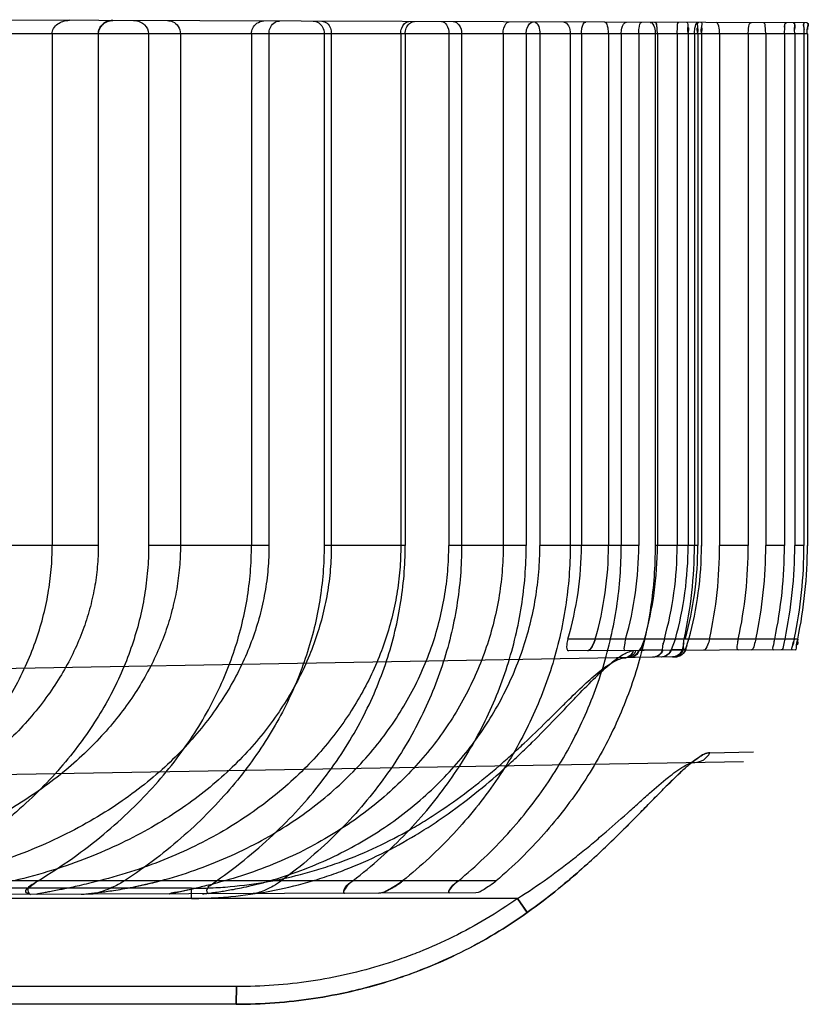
# Model space of a CAD drawing. Header units: millimetres. Extents: x 0 to 297, y 0 to 210.
# Tile 267 of 446: x 141.569 to 141.77, y 157.444 to 157.695. Entities that reach past the tile are written whole.
import ezdxf

# ---------------------------------------------------------------- set-up
doc = ezdxf.new("R2010")
doc.units = ezdxf.units.MM
doc.header["$LTSCALE"] = 16.335
doc.layers.add('INTFCLR_1', color=7, linetype='CONTINUOUS')

msp = doc.modelspace()

# ---------------------------------------------------------------- linework, layer by layer
at = {"layer": 'INTFCLR_1', "color": 9, "linetype": 'Continuous'}
for p, q in [((141.7696987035, 157.6938438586), (141.5358832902, 157.6946600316)), ((141.7697788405, 157.6910757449), (141.5304558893, 157.6910757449)), ((141.5889460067, 157.5605757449), (141.5425555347, 157.5605738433)), ((141.6324792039, 157.5605757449), (141.6017772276, 157.5605738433)), ((141.6672253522, 157.5605738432), (141.6465382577, 157.5605738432)), ((141.6980767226, 157.5605738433), (141.6783353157, 157.5605757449)), ((141.7267718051, 157.5605757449), (141.701550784, 157.5605757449)), ((141.7418487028, 157.5605757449), (141.7309573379, 157.5605738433)), ((141.7427716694, 157.5605757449), (141.7429486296, 157.5605757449)), ((141.7547053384, 157.5605738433), (141.7474021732, 157.5605738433)), ((141.7639337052, 157.5605738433), (141.7591568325, 157.5605738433)), ((141.7689150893, 157.5605738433), (141.766551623, 157.5605738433)), ((141.7699486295, 157.5605738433), (141.7697783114, 157.5605738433)), ((141.7673202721, 157.5367195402), (141.7087014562, 157.5367195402)), ((141.7666250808, 157.5339406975), (141.7089004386, 157.5337391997)), ((141.732814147, 157.5339832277), (141.7268750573, 157.5338769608)), ((141.7350964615, 157.5340240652), (141.7379655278, 157.5340754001)), ((141.7387354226, 157.5340928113), (141.7389640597, 157.5340928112)), ((141.7354378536, 157.5321708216), (141.273551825, 157.524108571)), ((141.7229346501, 157.5319027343), (141.7235833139, 157.5319638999)), ((141.7355225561, 157.5321723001), (141.736430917, 157.5321881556)), ((141.7449175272, 157.5077304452), (141.7560572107, 157.507930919)), ((141.7449175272, 157.5077304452), (141.7560572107, 157.507930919)), ((141.3049732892, 157.4976529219), (141.7535080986, 157.5054821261)), ((141.6904307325, 157.4750757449), (141.379894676, 157.4750757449)), ((141.61273008, 157.4731584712), (141.2735518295, 157.473146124)), ((141.6126829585, 157.4705757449), (141.61273008, 157.4731584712)), ((141.6126829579, 157.4705757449), (141.61273008, 157.4731584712)), ((141.6852364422, 157.4720128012), (141.273551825, 157.4705757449)), ((141.6958671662, 157.4705757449), (141.273551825, 157.4705757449)), ((141.6983404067, 157.4669763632), (141.6958671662, 157.4705757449)), ((141.6958671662, 157.4705757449), (141.6984166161, 157.466937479)), ((141.6983404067, 157.4669763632), (141.6958671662, 157.4705757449)), ((141.6958671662, 157.4705757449), (141.6984166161, 157.466937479)), ((141.624164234, 157.4480757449), (141.300551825, 157.4480757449)), ((141.6240856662, 157.4435757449), (141.6241642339, 157.4480757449)), ((141.6241642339, 157.4480757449), (141.6240858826, 157.4435757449)), ((141.6240850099, 157.4435757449), (141.273551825, 157.4435757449))]:
    msp.add_line(p, q, dxfattribs=at)
at = {"layer": 'INTFCLR_1', "color": 6, "linetype": 'Continuous'}
for p, q in [((141.5772034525, 157.6910757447), (141.5772034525, 157.5605757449)), ((141.5889460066, 157.691075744), (141.5889460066, 157.5605757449)), ((141.6017761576, 157.6910757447), (141.6017761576, 157.5605757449)), ((141.6098951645, 157.691075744), (141.6098951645, 157.5605757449)), ((141.6280158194, 157.6910757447), (141.6280158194, 157.5605757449)), ((141.632479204, 157.691075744), (141.632479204, 157.5605757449)), ((141.6465390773, 157.6910757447), (141.6465390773, 157.5605757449)), ((141.6483772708, 157.691075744), (141.6483772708, 157.5605757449)), ((141.6660935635, 157.691075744), (141.6660935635, 157.5605757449)), ((141.6672251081, 157.6910757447), (141.6672251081, 157.5605757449)), ((141.6783353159, 157.691075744), (141.6783353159, 157.5605757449)), ((141.6816020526, 157.6910757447), (141.6816020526, 157.5605757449)), ((141.6922007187, 157.691075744), (141.6922007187, 157.5605757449)), ((141.6980785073, 157.6910757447), (141.6980785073, 157.5605757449)), ((141.701550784, 157.691075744), (141.701550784, 157.5605757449)), ((141.7092979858, 157.6910757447), (141.7092979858, 157.5605757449)), ((141.7121532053, 157.691075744), (141.7121532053, 157.5605757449)), ((141.7190706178, 157.691075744), (141.7190706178, 157.5605757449)), ((141.7223145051, 157.6910757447), (141.7223145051, 157.5605757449)), ((141.726771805, 157.691075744), (141.726771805, 157.5605757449)), ((141.7309575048, 157.6910757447), (141.7309575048, 157.5605757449)), ((141.7315425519, 157.691075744), (141.7315425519, 157.5605757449)), ((141.7365677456, 157.691075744), (141.7365677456, 157.5605757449)), ((141.7393669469, 157.691075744), (141.7393669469, 157.5605757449)), ((141.740971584, 157.6910757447), (141.740971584, 157.5605757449)), ((141.7418487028, 157.691075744), (141.7418487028, 157.5605757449)), ((141.7427716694, 157.691075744), (141.7427716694, 157.5605757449)), ((141.7474021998, 157.6910757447), (141.7474021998, 157.5605757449)), ((141.7547052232, 157.6910757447), (141.7547052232, 157.5605757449)), ((141.759156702, 157.6910757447), (141.759156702, 157.5605757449)), ((141.7639342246, 157.6910757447), (141.7639342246, 157.5605757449)), ((141.7665519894, 157.6910757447), (141.7665519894, 157.5605757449)), ((141.7689147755, 157.6910757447), (141.7689147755, 157.5605757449)), ((141.7697788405, 157.6910757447), (141.7697788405, 157.5605757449)), ((141.7328141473, 157.5339832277), (141.733041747, 157.5356988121)), ((141.7333018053, 157.5367195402), (141.7329414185, 157.5352297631)), ((141.7350964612, 157.5340240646), (141.736124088, 157.5367195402)), ((141.7379655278, 157.5340754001), (141.7383672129, 157.5357757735)), ((141.7387342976, 157.5340891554), (141.7395514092, 157.5367195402)), ((141.7266979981, 157.5338013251), (141.7268750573, 157.5338769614)), ((141.7328141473, 157.5339832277), (141.7329185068, 157.5338230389)), ((141.7329185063, 157.5338230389), (141.7328141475, 157.5339832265)), ((141.7349001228, 157.5338299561), (141.7350964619, 157.5340240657))]:
    msp.add_line(p, q, dxfattribs=at)
at = {"layer": 'INTFCLR_1', "color": 7, "linetype": 'Continuous'}
for p, q in [((141.7379458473, 157.5337590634), (141.7379839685, 157.5342627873)), ((141.7379837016, 157.5342452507), (141.7379589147, 157.5337353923)), ((141.7379837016, 157.5342452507), (141.7379589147, 157.5337353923)), ((141.7379655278, 157.5340754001), (141.7379658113, 157.5338406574)), ((141.7388063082, 157.5342665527), (141.7385705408, 157.5337236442)), ((141.7388063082, 157.5342665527), (141.7385705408, 157.5337236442)), ((141.738577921, 157.5337741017), (141.7388136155, 157.5342826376)), ((141.7387342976, 157.5340891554), (141.7386201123, 157.5338429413)), ((141.7354378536, 157.5321708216), (141.7355225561, 157.5321723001)), ((141.5979738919, 157.4735179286), (141.60475269, 157.4750757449)), ((141.6071914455, 157.4717403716), (141.6137679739, 157.4731676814))]:
    msp.add_line(p, q, dxfattribs=at)
for points in [[(141.5914390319, 157.6942754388), (141.5915651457, 157.6943130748), (141.5916934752, 157.6943469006), (141.5918240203, 157.6943767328), (141.5919568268, 157.6944023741), (141.5920918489, 157.694423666), (141.5922289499, 157.69444046), (141.5923680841, 157.6944525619), (141.5925092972, 157.6944597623), (141.592652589, 157.6944618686)], [(141.7137629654, 157.5337561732), (141.7138081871, 157.5337591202), (141.713854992, 157.5337676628), (141.7139033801, 157.5337818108), (141.7139533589, 157.5338015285)], [(141.7142271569, 157.5339860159), (141.7141701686, 157.5339382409), (141.7141143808, 157.5338958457), (141.7140597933, 157.5338589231), (141.714006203, 157.5338274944), (141.7139538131, 157.5338017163), (141.7139032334, 157.5337817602)]]:
    msp.add_lwpolyline(points, dxfattribs=at)
for centre, radius, start, end in [((141.5815860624, 157.6890102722), 0.0054901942, 89.84528189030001, 104.5128862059), ((141.5786752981, 157.5732029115), 0.1015334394, 281.9350310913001, 284.8824248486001), ((141.6533828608, 157.4916255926), 0.0211579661, 303.2648556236, 308.5371749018), ((141.6535014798, 157.4914618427), 0.0209559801, 303.2625509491, 308.5624258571)]:
    msp.add_arc(centre, radius, start, end, dxfattribs=at)
at = {"layer": 'INTFCLR_1', "color": 6, "linetype": 'Continuous'}
for centre, radius, start, end in [((141.6278144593, 157.5606028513), 0.084339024, 343.5498358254, 359.9815852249), ((141.6332866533, 157.5605955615), 0.0857841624, 343.8396777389, 359.986764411), ((141.6397687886, 157.5605896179), 0.0870031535, 344.0762211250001, 359.9908639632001), ((141.6435409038, 157.5605843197), 0.0880017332, 344.2652033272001, 359.994417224), ((141.6477708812, 157.5605808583), 0.08879691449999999, 344.4120224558, 359.9967006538), ((141.6499784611, 157.5605783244), 0.0893885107, 344.5194640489, 359.9983466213), ((141.6307517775, 157.5605840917), 0.110219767, 347.4954244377, 359.9956610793), ((141.6306881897, 157.5605910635), 0.110283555, 347.4990411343, 359.9920415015), ((141.652068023, 157.5605766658), 0.089780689, 344.5898640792, 359.999412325), ((141.6527955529, 157.5605758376), 0.08997611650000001, 344.6247084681, 359.9999410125), ((141.6354472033, 157.5605828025), 0.1119549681, 347.6929664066, 359.9963881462), ((141.6353935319, 157.5605885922), 0.1120087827, 347.6959248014, 359.9934282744), ((141.6413218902, 157.5605777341), 0.113383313, 347.8530022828, 359.9989948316), ((141.6412698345, 157.5605832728), 0.1134354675, 347.8557999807, 359.9961977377), ((141.6445793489, 157.5605755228), 0.1145773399, 347.9826155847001, 0.0001110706), ((141.6482657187, 157.5605889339), 0.1156685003, 348.0908578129, 359.9934669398), ((141.6483085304, 157.5605844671), 0.1156257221, 348.0886457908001, 359.9956779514), ((141.6502022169, 157.560585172), 0.1163497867, 348.1634940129, 359.9953577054), ((141.6522474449, 157.5605688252), 0.1166673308, 348.2043765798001, 0.0033983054), ((141.6527105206, 157.5605857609), 0.1170683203, 348.2368909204, 359.9950979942), ((141.6527682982, 157.5605798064), 0.1170105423, 348.2339776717, 359.9980112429), ((141.7225599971, 157.540234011), 0.0173022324, 339.1974765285, 344.5657674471)]:
    msp.add_arc(centre, radius, start, end, dxfattribs=at)
at = {"layer": 'INTFCLR_1', "color": 7, "linetype": 'Continuous'}
for points, knots in [([(141.5772034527, 157.6910757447), (141.5772032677, 157.6915256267), (141.5774755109, 157.6925336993), (141.5785222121, 157.6936319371), (141.5799688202, 157.6943425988), (141.581024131, 157.6944927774), (141.5816008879, 157.6945004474)], [0, 0, 0, 0, 0.2203785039, 0.4878719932, 0.7174458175, 1, 1, 1, 1]), ([(141.5926525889, 157.6944618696), (141.5921374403, 157.6944587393), (141.5911557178, 157.6942698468), (141.5895846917, 157.6932890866), (141.5889394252, 157.6919332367), (141.5889460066, 157.691075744)], [0, 0, 0, 0, 0.2819543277, 0.5306666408, 1, 1, 1, 1]), ([(141.5889460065, 157.6910757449), (141.5889456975, 157.6915260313), (141.5892574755, 157.6929529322), (141.5905197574, 157.693983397), (141.5914390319, 157.6942754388)], [0, 0, 0, 0, 0.3182607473, 1, 1, 1, 1]), ([(141.7137629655, 157.5337561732), (141.7143740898, 157.5337574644), (141.7150820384, 157.5351657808), (141.7155188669, 157.5361555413), (141.7156813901, 157.5367195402)], [0, 0, 0, 0, 0.5100900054, 1, 1, 1, 1]), ([(141.7156813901, 157.5367195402), (141.7155237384, 157.536181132), (141.7151408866, 157.5352189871), (141.7145906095, 157.5342975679), (141.7142271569, 157.5339860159)], [0, 0, 0, 0, 0.5395804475, 1, 1, 1, 1]), ([(141.7379839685, 157.5342627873), (141.7378355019, 157.5336949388), (141.7371807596, 157.532610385), (141.735975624, 157.5321802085), (141.7353884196, 157.5321699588)], [0, 0, 0, 0, 0.4998477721, 1, 1, 1, 1]), ([(141.7353946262, 157.5321700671), (141.7359780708, 157.5321802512), (141.7371729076, 157.5326026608), (141.7378457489, 157.5336766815), (141.7379837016, 157.5342452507)], [0, 0, 0, 0, 0.4993444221, 1, 1, 1, 1]), ([(141.7354378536, 157.5321708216), (141.7359920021, 157.5321804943), (141.737123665, 157.5325626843), (141.7378024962, 157.5335449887), (141.7379655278, 157.5340754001)], [0, 0, 0, 0, 0.4996986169, 1, 1, 1, 1]), ([(141.7379658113, 157.5338406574), (141.7377695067, 157.5333646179), (141.7370836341, 157.5325090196), (141.7360368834, 157.5321812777), (141.7355225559, 157.5321723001)], [0, 0, 0, 0, 0.5002527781, 1, 1, 1, 1]), ([(141.7388136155, 157.5342826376), (141.7386941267, 157.5337086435), (141.7380042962, 157.5326249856), (141.7368059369, 157.5321947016), (141.7362149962, 157.5321843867)], [0, 0, 0, 0, 0.4979905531, 1, 1, 1, 1]), ([(141.7387342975, 157.5340891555), (141.7385709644, 157.5335584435), (141.7378929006, 157.5325793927), (141.7367659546, 157.5321967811), (141.7362149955, 157.5321844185)], [0, 0, 0, 0, 0.5019888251, 1, 1, 1, 1]), ([(141.5892624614, 157.4750757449), (141.5887709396, 157.4749507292), (141.5878298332, 157.4747149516), (141.5860992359, 157.4742921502), (141.5841982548, 157.4738462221), (141.5821845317, 157.4733993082), (141.5804945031, 157.4730430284), (141.5788765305, 157.4727181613), (141.5774335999, 157.4724421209), (141.5758062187, 157.4721442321), (141.5750195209, 157.4720122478), (141.5729120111, 157.4716226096), (141.5733347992, 157.4716221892)], [0, 0, 0, 0, 0.0933309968, 0.1785381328, 0.3278218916, 0.4527149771, 0.5578708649, 0.6463640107, 0.7540940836, 0.8374983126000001, 0.9221973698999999, 1, 1, 1, 1]), ([(141.5846008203, 157.4716615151), (141.5851028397, 157.4716670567), (141.5860804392, 157.4717698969), (141.5876875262, 157.471929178), (141.5893185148, 157.4721267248), (141.5910953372, 157.4723623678), (141.592984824, 157.4726393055), (141.5952337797, 157.4730047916), (141.59736358, 157.4733932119), (141.599305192, 157.4737832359), (141.6009765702, 157.4741439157), (141.6028113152, 157.474571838), (141.6040866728, 157.4748981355), (141.6047526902, 157.4750757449)], [0, 0, 0, 0, 0.0735927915, 0.143792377, 0.236846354, 0.3143586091, 0.4065356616, 0.5167605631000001, 0.6483321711, 0.7238523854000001, 0.8070489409, 0.8989603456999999, 1, 1, 1, 1]), ([(141.6212355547, 157.4750757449), (141.6207887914, 157.4749505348), (141.6195611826, 157.4746119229), (141.6176750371, 157.4741124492), (141.6156876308, 157.4736161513), (141.6140033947, 157.4732193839), (141.6124611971, 157.4728705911), (141.6107162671, 157.4725097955), (141.6095774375, 157.4722467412), (141.6065170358, 157.4717411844), (141.6071914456, 157.4717403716)], [0, 0, 0, 0, 0.096406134, 0.264635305, 0.4051453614, 0.5228497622, 0.6217953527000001, 0.7413294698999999, 0.8598697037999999, 1, 1, 1, 1]), ([(141.6154911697, 157.4717693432), (141.6160075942, 157.4717754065), (141.6169718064, 157.4719136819), (141.618530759, 157.4721014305), (141.6200639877, 157.4723287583), (141.6217326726, 157.4725962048), (141.6235030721, 157.4729087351), (141.6256187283, 157.4733205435), (141.6276243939, 157.4737576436), (141.6294595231, 157.4741970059), (141.6310411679, 157.4746032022), (141.6321404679, 157.4749095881), (141.6327147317, 157.4750757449)], [0, 0, 0, 0, 0.0882240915, 0.1657476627, 0.2684625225, 0.3528935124, 0.4544558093, 0.5755436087, 0.721063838, 0.8050722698, 0.8978778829, 1, 1, 1, 1]), ([(141.666561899, 157.4750744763), (141.6659875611, 157.4746143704), (141.6648510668, 157.4737968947), (141.6628777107, 157.4727031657), (141.6614238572, 157.4719246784), (141.6605263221, 157.4719261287)], [0, 0, 0, 0, 0.3218842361, 0.607420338, 1, 1, 1, 1]), ([(141.6605277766, 157.4719268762), (141.661161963, 157.4719272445), (141.662299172, 157.4724289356), (141.6643236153, 157.4734456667), (141.6657056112, 157.474387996), (141.6665634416, 157.4750754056)], [0, 0, 0, 0, 0.2771889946, 0.5195312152, 1, 1, 1, 1]), ([(141.6605279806, 157.471926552), (141.6611623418, 157.4719287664), (141.6622039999, 157.472388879), (141.6636664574, 157.4731047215), (141.6645308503, 157.4736354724), (141.6649953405, 157.473939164)], [0, 0, 0, 0, 0.3860405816, 0.6622816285, 1, 1, 1, 1])]:
    msp.add_open_spline(points, degree=3, knots=knots, dxfattribs=at)
at = {"layer": 'INTFCLR_1', "color": 6, "linetype": 'Continuous'}
for points, knots in [([(141.5979308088, 157.6944434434), (141.5984877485, 157.6944414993), (141.5995288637, 157.6942399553), (141.6011378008, 157.6932518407), (141.6017761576, 157.6919082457), (141.6017761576, 157.6910757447)], [0, 0, 0, 0, 0.2992229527, 0.5527308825, 1, 1, 1, 1]), ([(141.6066250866, 157.6944130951), (141.6070755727, 157.6944115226), (141.6081415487, 157.6941851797), (141.6095156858, 157.6930228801), (141.6098951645, 157.6917304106), (141.6098951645, 157.691075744)], [0, 0, 0, 0, 0.2635190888, 0.6170444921, 1, 1, 1, 1]), ([(141.6280158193, 157.6910757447), (141.6280158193, 157.6915560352), (141.6282453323, 157.6925905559), (141.6293353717, 157.6939278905), (141.6305464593, 157.6943295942), (141.6311853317, 157.6943273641)], [0, 0, 0, 0, 0.2892835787, 0.6151987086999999, 1, 1, 1, 1]), ([(141.6324792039, 157.691075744), (141.6324792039, 157.6915653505), (141.6326746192, 157.6925790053), (141.6335830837, 157.6938927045), (141.6346536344, 157.6943152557), (141.6351908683, 157.6943133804)], [0, 0, 0, 0, 0.3177263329, 0.6513640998, 1, 1, 1, 1]), ([(141.6437061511, 157.6942836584), (141.6442129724, 157.6942818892), (141.6452089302, 157.6939621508), (141.6462745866, 157.6927464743), (141.6465390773, 157.6916648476), (141.6465390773, 157.6910757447)], [0, 0, 0, 0, 0.32380474, 0.6236283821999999, 1, 1, 1, 1]), ([(141.6459498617, 157.6942758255), (141.6464259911, 157.6942741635), (141.6474168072, 157.6938462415), (141.6482082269, 157.6925504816), (141.6483772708, 157.6915577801), (141.6483772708, 157.691075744)], [0, 0, 0, 0, 0.3255594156, 0.6704038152, 1, 1, 1, 1]), ([(141.6660935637, 157.691075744), (141.6660935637, 157.6915648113), (141.6662300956, 157.6928278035), (141.6673083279, 157.6942012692), (141.6681279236, 157.6941984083)], [0, 0, 0, 0, 0.3737138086, 1, 1, 1, 1]), ([(141.6672251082, 157.6910757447), (141.6672251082, 157.6915541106), (141.6673972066, 157.6925210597), (141.6681787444, 157.6937734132), (141.6691378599, 157.6941948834), (141.6696063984, 157.6941932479)], [0, 0, 0, 0, 0.3350149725, 0.6718655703, 1, 1, 1, 1]), ([(141.6765069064, 157.6941691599), (141.6770008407, 157.6941674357), (141.6781509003, 157.6931802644), (141.6783353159, 157.6918606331), (141.6783353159, 157.691075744)], [0, 0, 0, 0, 0.3862426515, 1, 1, 1, 1]), ([(141.6794541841, 157.694158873), (141.680020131, 157.6941568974), (141.6813132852, 157.6932712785), (141.6816020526, 157.6918563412), (141.6816020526, 157.6910757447)], [0, 0, 0, 0, 0.4202975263, 1, 1, 1, 1]), ([(141.6922007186, 157.691075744), (141.6922007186, 157.6915622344), (141.6922919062, 157.6926487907), (141.6930355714, 157.6941114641), (141.6937277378, 157.6941090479)], [0, 0, 0, 0, 0.4127483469, 1, 1, 1, 1]), ([(141.6980785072, 157.6910757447), (141.6980785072, 157.6915514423), (141.6981931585, 157.6927238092), (141.6991381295, 157.6940901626), (141.699892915, 157.6940875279)], [0, 0, 0, 0, 0.3865927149, 1, 1, 1, 1]), ([(141.7001843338, 157.6940865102), (141.700706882, 157.6940846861), (141.7014679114, 157.6927686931), (141.701550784, 157.6917060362), (141.701550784, 157.691075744)], [0, 0, 0, 0, 0.4532717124, 1, 1, 1, 1]), ([(141.7076592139, 157.6940604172), (141.708173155, 157.6940586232), (141.7091685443, 157.6929531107), (141.7092979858, 157.6917656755), (141.7092979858, 157.6910757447)], [0, 0, 0, 0, 0.4269082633, 1, 1, 1, 1]), ([(141.7121532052, 157.691075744), (141.7121532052, 157.691559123), (141.7122350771, 157.6925064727), (141.712670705, 157.6940429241), (141.7132736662, 157.6940408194)], [0, 0, 0, 0, 0.4449595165, 1, 1, 1, 1]), ([(141.7190706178, 157.691075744), (141.7190706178, 157.691564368), (141.7189886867, 157.6924715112), (141.7186555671, 157.6940220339), (141.7180828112, 157.6940240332)], [0, 0, 0, 0, 0.4603651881, 1, 1, 1, 1]), ([(141.722314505, 157.6910757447), (141.722314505, 157.6915477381), (141.7223976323, 157.6925659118), (141.7230424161, 157.6940067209), (141.7236898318, 157.694004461)], [0, 0, 0, 0, 0.4216436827, 1, 1, 1, 1]), ([(141.7267718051, 157.691075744), (141.7267718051, 157.6915562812), (141.7268725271, 157.6923964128), (141.7270070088, 157.6939928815), (141.7275482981, 157.6939909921)], [0, 0, 0, 0, 0.4702712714, 1, 1, 1, 1]), ([(141.7297225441, 157.6939834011), (141.7302923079, 157.6939814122), (141.7308806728, 157.6925748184), (141.7309575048, 157.6915978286), (141.7309575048, 157.6910757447)], [0, 0, 0, 0, 0.5218359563, 1, 1, 1, 1]), ([(141.7315425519, 157.691075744), (141.7315425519, 157.6916100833), (141.7314352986, 157.6924128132), (141.7313471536, 157.6939825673), (141.7308722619, 157.693984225)], [0, 0, 0, 0, 0.5294503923, 1, 1, 1, 1]), ([(141.7315425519, 157.691075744), (141.7315425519, 157.6915626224), (141.7314327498, 157.6923725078), (141.7313996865, 157.6939775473), (141.7308813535, 157.6939793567)], [0, 0, 0, 0, 0.4843527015, 1, 1, 1, 1]), ([(141.7365677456, 157.691075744), (141.7365677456, 157.6915625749), (141.7367104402, 157.6923240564), (141.7365457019, 157.6939595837), (141.7370389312, 157.693957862)], [0, 0, 0, 0, 0.4967342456, 1, 1, 1, 1]), ([(141.7393669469, 157.691075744), (141.7393669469, 157.6915630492), (141.7392084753, 157.6923069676), (141.7394839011, 157.6939493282), (141.7390008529, 157.6939510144)], [0, 0, 0, 0, 0.5021920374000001, 1, 1, 1, 1]), ([(141.740971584, 157.6910757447), (141.740971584, 157.6915440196), (141.741052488, 157.6924395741), (141.7414163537, 157.693942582), (141.7419872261, 157.6939405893)], [0, 0, 0, 0, 0.4506322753, 1, 1, 1, 1]), ([(141.7418487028, 157.691075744), (141.7418487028, 157.6915651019), (141.7420505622, 157.692281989), (141.741567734, 157.6939420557), (141.7420364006, 157.6939404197)], [0, 0, 0, 0, 0.5107974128, 1, 1, 1, 1]), ([(141.7427716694, 157.691075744), (141.7427716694, 157.6915592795), (141.7425526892, 157.6922741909), (141.7431556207, 157.6939365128), (141.7426843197, 157.693938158)], [0, 0, 0, 0, 0.506405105, 1, 1, 1, 1]), ([(141.7474021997, 157.6910757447), (141.7474021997, 157.6915490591), (141.7473194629, 157.6924092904), (141.747048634, 157.6939229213), (141.7465044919, 157.6939248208)], [0, 0, 0, 0, 0.4651922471, 1, 1, 1, 1]), ([(141.7547052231, 157.6910757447), (141.7547052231, 157.6915479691), (141.7548073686, 157.6923474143), (141.7549014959, 157.6938955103), (141.7554119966, 157.6938937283)], [0, 0, 0, 0, 0.4805238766, 1, 1, 1, 1]), ([(141.7591567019, 157.6910757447), (141.7591567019, 157.6915469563), (141.7590453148, 157.6923214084), (141.7590503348, 157.6938810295), (141.7585536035, 157.6938827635)], [0, 0, 0, 0, 0.4868160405, 1, 1, 1, 1]), ([(141.7639342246, 157.6910757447), (141.7639342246, 157.6915466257), (141.7640767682, 157.6922782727), (141.763889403, 157.6938641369), (141.7643641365, 157.6938624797)], [0, 0, 0, 0, 0.4979614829, 1, 1, 1, 1]), ([(141.7665519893, 157.6910757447), (141.7665519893, 157.6915471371), (141.766394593, 157.6922635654), (141.7666829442, 157.6938543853), (141.7662172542, 157.6938560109)], [0, 0, 0, 0, 0.5030411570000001, 1, 1, 1, 1]), ([(141.7689147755, 157.6910757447), (141.7689147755, 157.6915488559), (141.769112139, 157.6922413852), (141.7686331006, 157.6938475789), (141.7690861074, 157.6938459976)], [0, 0, 0, 0, 0.510852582, 1, 1, 1, 1]), ([(141.7697788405, 157.6910757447), (141.7697788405, 157.691543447), (141.7695658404, 157.692234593), (141.7701543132, 157.6938422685), (141.7696987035, 157.6938438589)], [0, 0, 0, 0, 0.5065469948, 1, 1, 1, 1]), ([(141.5889460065, 157.5605757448), (141.5889460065, 157.5587678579), (141.5887825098, 157.555137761), (141.5880445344, 157.5497089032), (141.586807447, 157.5442893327), (141.5850615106, 157.5388948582), (141.582787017, 157.5335230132), (141.5799674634, 157.5281936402), (141.5765619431, 157.5228926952), (141.5725696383, 157.5176872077), (141.5679142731, 157.5125360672), (141.5625914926, 157.5075090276), (141.5564930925, 157.5025795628), (141.5495908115, 157.4978075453), (141.5417633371, 157.4932059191), (141.5329906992, 157.4888589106), (141.5231579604, 157.4848016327), (141.5120394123, 157.4810557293), (141.4993882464, 157.4776930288), (141.4903402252, 157.4758895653), (141.4855535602, 157.4750757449)], [0, 0, 0, 0, 0.0372382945, 0.0747279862, 0.1127063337, 0.1515879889, 0.1913654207, 0.2327135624, 0.2756260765, 0.3209930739, 0.3676830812, 0.41849154, 0.4716393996, 0.5290496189, 0.5911734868, 0.6585007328, 0.7305466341, 0.8101065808, 0.8999909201, 1, 1, 1, 1]), ([(141.5113273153, 157.4750757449), (141.514939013, 157.4768123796), (141.521757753, 157.4803639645), (141.5312156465, 157.4861629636), (141.539537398, 157.492133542), (141.5468084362, 157.4982215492), (141.5531594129, 157.5044235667), (141.5586174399, 157.5106707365), (141.5632796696, 157.5169731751), (141.5671899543, 157.5232802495), (141.5704057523, 157.5295969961), (141.572958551, 157.5358863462), (141.5748877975, 157.5421177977), (141.5762349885, 157.5483093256), (141.5770298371, 157.55446287), (141.5772033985, 157.5585471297), (141.5772034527, 157.5605757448)], [0, 0, 0, 0, 0.1055631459, 0.202331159, 0.2919990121, 0.3751053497, 0.4518928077, 0.5255983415, 0.5933801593, 0.6581700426, 0.7208505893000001, 0.7798644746, 0.8367515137, 0.8924730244, 0.9465637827, 1, 1, 1, 1]), ([(141.6098951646, 157.5605757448), (141.6098951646, 157.5587227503), (141.6097354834, 157.5550031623), (141.609014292, 157.549444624), (141.6078085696, 157.5439036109), (141.6061126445, 157.5384030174), (141.6039188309, 157.5329577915), (141.601205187, 157.5275548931), (141.5979607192, 157.522230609), (141.5941587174, 157.5169867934), (141.5897708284, 157.5118368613), (141.5847767, 157.5068236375), (141.5790975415, 157.5019247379), (141.5727647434, 157.4972353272), (141.5656232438, 157.4927106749), (141.5577251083, 157.4884636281), (141.5489054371, 157.4844841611), (141.5391720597, 157.4808646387), (141.5283039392, 157.4776261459), (141.5206325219, 157.4758740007), (141.5165793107, 157.4750757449)], [0, 0, 0, 0, 0.0405302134, 0.0813143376, 0.1224569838, 0.1644135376, 0.2070668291, 0.250714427, 0.2965118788, 0.3432907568, 0.3922413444, 0.4443486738, 0.4979133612, 0.5561428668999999, 0.6165462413, 0.6826768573, 0.7521219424, 0.8280242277, 0.909641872, 1, 1, 1, 1]), ([(141.6017761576, 157.5605757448), (141.6017761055, 157.5584455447), (141.6016019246, 157.5541778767), (141.6008089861, 157.5477850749), (141.5994853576, 157.5414176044), (141.5976165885, 157.5350662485), (141.5951896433, 157.528743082), (141.5921731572, 157.5224348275), (141.5885421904, 157.5161580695), (141.5842596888, 157.509925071), (141.5792901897, 157.50376091), (141.573606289, 157.4977008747), (141.5671666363, 157.4917677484), (141.5598839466, 157.4859594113), (141.5516714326, 157.48030075), (141.5457408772, 157.4767910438), (141.5426214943, 157.4750757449)], [0, 0, 0, 0, 0.05853908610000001, 0.117218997, 0.1768356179, 0.2370608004, 0.2989604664, 0.3627605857, 0.4290160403, 0.4980290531, 0.5703745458, 0.646395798, 0.7261424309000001, 0.8107932, 0.9021723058, 1, 1, 1, 1]), ([(141.632479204, 157.5605757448), (141.632479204, 157.5585746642), (141.6323028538, 157.5545579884), (141.6315103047, 157.5485550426), (141.630184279, 157.5425808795), (141.6283153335, 157.5366478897), (141.6258982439, 157.5307850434), (141.6229231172, 157.5250144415), (141.6193885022, 157.5193711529), (141.6152504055, 157.513831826), (141.6105263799, 157.5084763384), (141.6051418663, 157.5032692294), (141.599124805, 157.4982955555), (141.5923483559, 157.4935203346), (141.584818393, 157.4890235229), (141.5764401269, 157.4848335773), (141.5672218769, 157.481041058), (141.5570941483, 157.4776983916), (141.5499786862, 157.4758908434), (141.5462586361, 157.4750757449)], [0, 0, 0, 0, 0.0457072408, 0.09169605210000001, 0.1381381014, 0.1853072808, 0.2336027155, 0.2828101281, 0.3334272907, 0.3855250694, 0.4405699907, 0.4963622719, 0.5564478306, 0.6186985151, 0.6855362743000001, 0.756587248, 0.8324711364, 0.9130135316, 1, 1, 1, 1]), ([(141.6483772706, 157.5605757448), (141.6483772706, 157.55853283), (141.6482035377, 157.5544418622), (141.6474200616, 157.5483282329), (141.6461093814, 157.5422477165), (141.6442720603, 157.5362364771), (141.6419022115, 157.5302993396), (141.6389997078, 157.5244809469), (141.6355436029, 157.5187741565), (141.6315298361, 157.5132143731), (141.6269404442, 157.5078235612), (141.6217513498, 157.502619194), (141.615968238, 157.4976588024), (141.6095409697, 157.4929475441), (141.6024878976, 157.4885540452), (141.5947544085, 157.4844992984), (141.5863423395, 157.4808430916), (141.5771901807, 157.4776236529), (141.5707779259, 157.475867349), (141.5674497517, 157.4750757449)], [0, 0, 0, 0, 0.04821679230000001, 0.0965044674, 0.1453076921, 0.1948477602, 0.2446870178, 0.2960153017, 0.3481358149, 0.4019819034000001, 0.4576846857, 0.5150568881, 0.5752645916, 0.63732814, 0.7029646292, 0.7712006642, 0.8432372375, 0.9192572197, 1, 1, 1, 1]), ([(141.5735954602, 157.4750757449), (141.576605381, 157.4769051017), (141.5823316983, 157.480658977), (141.5902621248, 157.4867328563), (141.5973061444, 157.493013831), (141.6035078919, 157.49945516), (141.6089129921, 157.506012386), (141.6135726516, 157.5126643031), (141.6175328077, 157.51939822), (141.6208278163, 157.5261940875), (141.6234839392, 157.5330316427), (141.6255223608, 157.5398974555), (141.626964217, 157.546783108), (141.6278240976, 157.5536790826), (141.628015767, 157.5582836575), (141.6280158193, 157.5605757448)], [0, 0, 0, 0, 0.0996864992, 0.1935880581, 0.2824675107, 0.3665346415, 0.4464071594, 0.5227306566, 0.5961542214, 0.6672703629, 0.7362522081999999, 0.8035295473, 0.8697438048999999, 0.935129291, 1, 1, 1, 1]), ([(141.6660935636, 157.5605757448), (141.6660935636, 157.5585022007), (141.6659218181, 157.5543502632), (141.6651474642, 157.5481466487), (141.6638541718, 157.5419860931), (141.6620434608, 157.5358980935), (141.6597113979, 157.5298939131), (141.6568608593, 157.5240208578), (141.6534776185, 157.5182738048), (141.6495695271, 157.5127015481), (141.6451125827, 157.5073052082), (141.6401118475, 157.5021298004), (141.6345538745, 157.4972010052), (141.6284331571, 157.4925533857), (141.6217435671, 157.4882251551), (141.6144815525, 157.4842575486), (141.6066353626, 157.4806883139), (141.5981950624, 157.4775621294), (141.5923010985, 157.4758473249), (141.5892624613, 157.4750757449)], [0, 0, 0, 0, 0.0502076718, 0.1004829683, 0.1512123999, 0.202452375, 0.254105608, 0.3070045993, 0.3603502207, 0.4154150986, 0.4716304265, 0.5296464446, 0.5894967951, 0.6513269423, 0.7155570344, 0.7822425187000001, 0.8515171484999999, 0.9240891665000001, 1, 1, 1, 1]), ([(141.6465390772, 157.5605757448), (141.6465390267, 157.5582335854), (141.6463501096, 157.5535373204), (141.6455063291, 157.5465124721), (141.6440966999, 157.539517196), (141.6421131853, 157.532566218), (141.6395452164, 157.525674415), (141.6363807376, 157.5188536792), (141.6326020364, 157.5121220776), (141.6281849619, 157.5054974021), (141.6231063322, 157.4990021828), (141.6173388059, 157.4926610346), (141.610855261, 157.4865088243), (141.6036124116, 157.4805693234), (141.5983927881, 157.4768768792), (141.5956532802, 157.4750757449)], [0, 0, 0, 0, 0.06773454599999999, 0.1357541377, 0.2044137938, 0.2738835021, 0.3445825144, 0.416892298, 0.4911162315, 0.5676128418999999, 0.6469354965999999, 0.7293363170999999, 0.8152794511, 0.9051848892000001, 1, 1, 1, 1]), ([(141.6047526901, 157.4750757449), (141.6077315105, 157.4758735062), (141.6135383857, 157.4776613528), (141.6218704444, 157.4809411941), (141.6296663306, 157.4847292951), (141.6369229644, 157.4889869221), (141.6436146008, 157.493667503), (141.6497407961, 157.4987346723), (141.6552588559, 157.5041147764), (141.6601932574, 157.509791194), (141.6645158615, 157.5156885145), (141.6682492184, 157.5217933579), (141.6713870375, 157.5280497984), (141.6739397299, 157.5344326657), (141.6759125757, 157.5409033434), (141.6773132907, 157.5474324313), (141.6781496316, 157.5539975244), (141.6783353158, 157.5583879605), (141.6783353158, 157.5605757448)], [0, 0, 0, 0, 0.0762102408, 0.1499841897, 0.221082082, 0.2901938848, 0.3576919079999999, 0.422673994, 0.4864566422, 0.5479338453, 0.6083396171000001, 0.6669442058, 0.7245735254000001, 0.7811070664, 0.8366297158, 0.8915537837, 0.9459330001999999, 1, 1, 1, 1]), ([(141.6190811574, 157.4750757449), (141.6218299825, 157.4770015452), (141.6270842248, 157.4809756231), (141.6343355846, 157.4873854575), (141.6408089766, 157.4940665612), (141.6465202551, 157.500968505), (141.6514986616, 157.5080583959), (141.6557642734, 157.5153036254), (141.6593377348, 157.5226765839), (141.6622369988, 157.530147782), (141.66447486, 157.5376917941), (141.6660635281, 157.5452910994), (141.6670141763, 157.5529249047), (141.6672250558, 157.5580318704), (141.6672251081, 157.5605757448)], [0, 0, 0, 0, 0.0986774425, 0.1934719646, 0.2842783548, 0.3719075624, 0.4565880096, 0.5387137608, 0.6188319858, 0.6972136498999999, 0.7740709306, 0.8499252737, 0.9252083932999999, 1, 1, 1, 1]), ([(141.6922007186, 157.5605757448), (141.6922007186, 157.5583133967), (141.6920084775, 157.5537829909), (141.6911454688, 157.5470254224), (141.6897109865, 157.5403444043), (141.6877076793, 157.5337650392), (141.6851427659, 157.5273278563), (141.6820168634, 157.5210551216), (141.6783383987, 157.5149850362), (141.6741108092, 157.5091473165), (141.6693399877, 157.503574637), (141.6640382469, 157.4983068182), (141.658201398, 157.4933668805), (141.6518304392, 157.4887882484), (141.644912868, 157.4846016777), (141.637476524, 157.4808646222), (141.6295539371, 157.4776295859), (141.6240516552, 157.4758638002), (141.6212355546, 157.4750757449)], [0, 0, 0, 0, 0.0568391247, 0.1137631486, 0.1709622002, 0.22831172, 0.286354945, 0.3448526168, 0.4041913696, 0.4644757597, 0.5257384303, 0.5882977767, 0.6520465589, 0.7176522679, 0.7852039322, 0.8549851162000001, 0.9265303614, 1, 1, 1, 1]), ([(141.6327147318, 157.4750757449), (141.6353798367, 157.4758492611), (141.6406040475, 157.4775828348), (141.6481328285, 157.480745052), (141.6552546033, 157.4844117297), (141.6619412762, 157.4885471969), (141.6681761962, 157.4931237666), (141.6739227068, 157.4980953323), (141.6791597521, 157.5034209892), (141.6838643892, 157.5090522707), (141.6880299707, 157.5149540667), (141.6916425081, 157.521077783), (141.6947041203, 157.5273970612), (141.697205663, 157.5338630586), (141.6991505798, 157.5404511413), (141.7005363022, 157.5471161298), (141.7013663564, 157.5538350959), (141.701550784, 157.5583321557), (141.701550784, 157.5605757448)], [0, 0, 0, 0, 0.0706642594, 0.1399980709, 0.2077361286, 0.2744269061, 0.3399916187, 0.4044720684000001, 0.4677080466, 0.529979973, 0.5911173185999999, 0.6514504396, 0.7108222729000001, 0.7697220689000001, 0.8277923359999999, 0.8855428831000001, 0.9428697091, 1, 1, 1, 1]), ([(141.6816020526, 157.5605757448), (141.6816020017, 157.5579959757), (141.681394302, 157.5528238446), (141.6804584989, 157.5450967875), (141.6788989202, 157.5374208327), (141.6767098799, 157.5298202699), (141.6738865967, 157.522315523), (141.6704236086, 157.5149341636), (141.666310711, 157.5077039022), (141.6615384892, 157.5006533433), (141.6560955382, 157.4938118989), (141.6499711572, 157.4872175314), (141.6431510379, 157.4809029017), (141.6382204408, 157.4769798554), (141.6356418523, 157.4750757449)], [0, 0, 0, 0, 0.0768314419, 0.1539662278, 0.2315751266, 0.3098583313, 0.3892813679, 0.4701280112, 0.552432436, 0.6367647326, 0.7234349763, 0.8125489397, 0.9045350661, 1, 1, 1, 1]), ([(141.6538898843, 157.4750757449), (141.6563388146, 157.4769657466), (141.6610432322, 157.4808739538), (141.6675594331, 157.4871547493), (141.6734355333, 157.4937309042), (141.6786710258, 157.5005597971), (141.683273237, 157.5076071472), (141.6872478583, 157.5148429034), (141.6905996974, 157.5222361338), (141.6933350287, 157.5297569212), (141.695456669, 157.5373758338), (141.6969686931, 157.5450685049), (141.6978741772, 157.5528092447), (141.698078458, 157.5579912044), (141.6980785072, 157.5605757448)], [0, 0, 0, 0, 0.093085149, 0.1838434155, 0.2720976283, 0.3582077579, 0.4425306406, 0.5251309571, 0.6063844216, 0.6865578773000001, 0.7657051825, 0.8441331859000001, 0.9222282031, 1, 1, 1, 1]), ([(141.7092979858, 157.5605757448), (141.7092979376, 157.5579658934), (141.7090948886, 157.5527376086), (141.7082007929, 157.5449284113), (141.7067093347, 157.5371790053), (141.7046219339, 157.5295176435), (141.7019393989, 157.5219716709), (141.6986628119, 157.5145702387), (141.6947914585, 157.5073437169), (141.6903271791, 157.5003231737), (141.685270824, 157.4935385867), (141.6796264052, 157.4870267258), (141.6733940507, 157.4808182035), (141.6689032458, 157.4769489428), (141.6665647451, 157.4750757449)], [0, 0, 0, 0, 0.07919219, 0.15858319, 0.2382923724, 0.3184173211, 0.3993017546, 0.4810717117, 0.5637953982, 0.64783162, 0.7332893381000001, 0.820315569, 0.9090833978, 1, 1, 1, 1]), ([(141.6807863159, 157.4750757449), (141.6830385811, 157.4769377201), (141.6873807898, 157.4807959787), (141.693413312, 157.4869829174), (141.6988931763, 157.4934854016), (141.703809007, 157.5002630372), (141.7081560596, 157.5072819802), (141.7119305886, 157.5145123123), (141.7151284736, 157.5219215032), (141.7177481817, 157.5294777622), (141.719787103, 157.5371504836), (141.7212438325, 157.5449101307), (141.7221177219, 157.5527273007), (141.7223144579, 157.5579623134), (141.722314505, 157.5605757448)], [0, 0, 0, 0, 0.0892786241, 0.1772832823, 0.2637798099, 0.3488415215, 0.432853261, 0.5157862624, 0.5978004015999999, 0.6791738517, 0.7598965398, 0.8401253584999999, 0.9201566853, 1, 1, 1, 1]), ([(141.7309575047, 157.5605757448), (141.7309574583, 157.5579449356), (141.7307644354, 157.552677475), (141.7298981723, 157.5448111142), (141.7284569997, 157.5370105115), (141.726442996, 157.5293069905), (141.7238611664, 157.5217319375), (141.720716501, 157.5143162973), (141.7170143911, 157.5070922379), (141.7127632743, 157.500092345), (141.7079713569, 157.4933471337), (141.7026506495, 157.4868921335), (141.6968109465, 157.4807565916), (141.6926107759, 157.4769271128), (141.6904307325, 157.4750757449)], [0, 0, 0, 0, 0.0808253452, 0.1617682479, 0.2429309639, 0.3243164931, 0.4061795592, 0.4885862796, 0.5715655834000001, 0.6553508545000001, 0.7399762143, 0.8255494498, 0.912130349, 1, 1, 1, 1]), ([(141.7087014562, 157.5367195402), (141.7085564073, 157.5362276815), (141.7083279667, 157.5354264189), (141.7083821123, 157.5337373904), (141.7089004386, 157.5337391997)], [0, 0, 0, 0, 0.4973188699, 1, 1, 1, 1]), ([(141.7234335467, 157.5367195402), (141.7232939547, 157.5362299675), (141.7231509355, 157.535505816), (141.7228447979, 157.5337878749), (141.7233301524, 157.5337895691)], [0, 0, 0, 0, 0.5119299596, 1, 1, 1, 1]), ([(141.726875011, 157.5338769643), (141.7272701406, 157.534177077), (141.7277206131, 157.535211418), (141.7280926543, 157.5361783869), (141.7282450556, 157.5367195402)], [0, 0, 0, 0, 0.4688093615, 1, 1, 1, 1]), ([(141.7282450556, 157.5367195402), (141.7280935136, 157.5361814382), (141.7277216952, 157.5352144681), (141.7272726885, 157.5341789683), (141.7268750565, 157.5338769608)], [0, 0, 0, 0, 0.5282110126, 1, 1, 1, 1]), ([(141.7387063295, 157.5338432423), (141.738188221, 157.5338414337), (141.7381105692, 157.5354556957), (141.7382539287, 157.5362538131), (141.7383571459, 157.5367195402)], [0, 0, 0, 0, 0.5206422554, 1, 1, 1, 1]), ([(141.7448294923, 157.5367195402), (141.7447131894, 157.536186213), (141.744384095, 157.5352613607), (141.7438209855, 157.5338610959), (141.7432590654, 157.5338591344)], [0, 0, 0, 0, 0.4927501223, 1, 1, 1, 1]), ([(141.7522345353, 157.5338904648), (141.7517529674, 157.5338887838), (141.7519877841, 157.5355296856), (141.7520665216, 157.5362537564), (141.7521667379, 157.5367195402)], [0, 0, 0, 0, 0.5026763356, 1, 1, 1, 1]), ([(141.7566457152, 157.5367195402), (141.7565334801, 157.5361921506), (141.7562153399, 157.5353692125), (141.7558982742, 157.5339032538), (141.7553995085, 157.5339015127)], [0, 0, 0, 0, 0.5194760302, 1, 1, 1, 1]), ([(141.7612524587, 157.5339219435), (141.7607882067, 157.5339203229), (141.7613350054, 157.5355688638), (141.7613463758, 157.5362539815), (141.7614446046, 157.5367195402)], [0, 0, 0, 0, 0.4938547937, 1, 1, 1, 1]), ([(141.7640780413, 157.5367195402), (141.7639682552, 157.5361958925), (141.7636309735, 157.5354553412), (141.763571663, 157.533930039), (141.7631188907, 157.5339284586)], [0, 0, 0, 0, 0.5416363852, 1, 1, 1, 1]), ([(141.7660081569, 157.533938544), (141.7655382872, 157.5339369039), (141.7664084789, 157.5355763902), (141.7663551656, 157.536259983), (141.7664511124, 157.5367195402)], [0, 0, 0, 0, 0.5002162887, 1, 1, 1, 1]), ([(141.7666250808, 157.5339406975), (141.767097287, 157.5339423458), (141.7668543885, 157.5355416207), (141.7672217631, 157.5362467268), (141.7673202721, 157.5367195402)], [0, 0, 0, 0, 0.4943689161, 1, 1, 1, 1]), ([(141.5716685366, 157.4716163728), (141.5712124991, 157.4716147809), (141.5698455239, 157.4723061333), (141.571929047, 157.4739317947), (141.5728465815, 157.4746205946), (141.5735954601, 157.4750757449)], [0, 0, 0, 0, 0.2445578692, 0.5300477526, 1, 1, 1, 1]), ([(141.5716685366, 157.4716163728), (141.5712124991, 157.4716147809), (141.5698455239, 157.4723061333), (141.571929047, 157.4739317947), (141.5728465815, 157.4746205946), (141.5735954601, 157.4750757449)], [0, 0, 0, 0, 0.2445578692, 0.5300477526, 1, 1, 1, 1]), ([(141.5735954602, 157.4750757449), (141.5730876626, 157.474767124), (141.5722949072, 157.4740836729), (141.5705852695, 157.473403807), (141.5711172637, 157.4716144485), (141.5716685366, 157.4716163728)], [0, 0, 0, 0, 0.3642071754, 0.6621174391, 1, 1, 1, 1]), ([(141.5956532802, 157.4750757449), (141.5952436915, 157.4748064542), (141.5943254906, 157.4742549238), (141.5928266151, 157.4734886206), (141.5912143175, 157.4727903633), (141.5891806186, 157.472082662), (141.5876542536, 157.4716721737), (141.5866681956, 157.4716687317)], [0, 0, 0, 0, 0.1517692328, 0.3312641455, 0.5210276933, 0.6946979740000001, 1, 1, 1, 1]), ([(141.6170626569, 157.4717748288), (141.6166122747, 157.4717732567), (141.6165331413, 157.473413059), (141.617872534, 157.4740375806), (141.6186204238, 157.4747529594), (141.6190811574, 157.4750757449)], [0, 0, 0, 0, 0.3061569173, 0.6175949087, 1, 1, 1, 1]), ([(141.6356418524, 157.4750757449), (141.6349841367, 157.4745900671), (141.6337018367, 157.4737719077), (141.6318246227, 157.4728061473), (141.6301142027, 157.4721329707), (141.6289885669, 157.4718164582), (141.6284311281, 157.4718145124)], [0, 0, 0, 0, 0.3070824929, 0.5701124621, 0.7906306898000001, 1, 1, 1, 1]), ([(141.6538898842, 157.4750757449), (141.6534793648, 157.4747589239), (141.6526589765, 157.4742789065), (141.6509591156, 157.4718931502), (141.6517523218, 157.4718959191)], [0, 0, 0, 0, 0.3953117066, 1, 1, 1, 1]), ([(141.6517523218, 157.4718959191), (141.6512740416, 157.4718942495), (141.6521718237, 157.4742997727), (141.6531941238, 157.4745387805), (141.6538898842, 157.4750757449)], [0, 0, 0, 0, 0.3524163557, 1, 1, 1, 1]), ([(141.6807863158, 157.4750757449), (141.6803998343, 157.4747562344), (141.6796777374, 157.4742098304), (141.6777155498, 157.4719865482), (141.6785109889, 157.4719893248)], [0, 0, 0, 0, 0.3866559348, 1, 1, 1, 1]), ([(141.6785109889, 157.4719893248), (141.6780520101, 157.4719877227), (141.6793577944, 157.4742328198), (141.6801216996, 157.4745262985), (141.6807863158, 157.4750757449)], [0, 0, 0, 0, 0.3473692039, 1, 1, 1, 1]), ([(141.6904307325, 157.4750757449), (141.6899068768, 157.4746308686), (141.6888964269, 157.4738389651), (141.6871983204, 157.4728072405), (141.6859882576, 157.4720154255), (141.6852364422, 157.4720128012)], [0, 0, 0, 0, 0.3396770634, 0.6284195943, 1, 1, 1, 1])]:
    msp.add_open_spline(points, degree=3, knots=knots, dxfattribs=at)
for points in [[(141.7643641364, 157.6938624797), (141.7637713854, 157.6938645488), (141.7639666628, 157.6927219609), (141.7639666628, 157.6921292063)], [(141.7662172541, 157.6938560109), (141.7668020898, 157.6938539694), (141.7665275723, 157.6927139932), (141.7665275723, 157.692129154)], [(141.7690861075, 157.6938459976), (141.768511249, 157.6938480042), (141.7689281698, 157.6927035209), (141.7689281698, 157.692128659)], [(141.7696987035, 157.6938438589), (141.7702709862, 157.6938418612), (141.769773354, 157.6927009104), (141.769773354, 157.6921286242)], [(141.7393669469, 157.691075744), (141.7393669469, 157.6916074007), (141.7398383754, 157.692667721), (141.7393067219, 157.6926695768)], [(141.7418487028, 157.691075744), (141.7418487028, 157.6916063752), (141.7413509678, 157.6926691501), (141.7418815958, 157.6926672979)], [(141.7427716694, 157.691075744), (141.7427716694, 157.6916061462), (141.7432885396, 157.6926650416), (141.7427581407, 157.6926668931)], [(141.7664511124, 157.5367195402), (141.7663425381, 157.5361995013), (141.7656137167, 157.5351536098), (141.7661449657, 157.5351554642)], [(141.7673202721, 157.5367195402), (141.7672112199, 157.5361961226), (141.7675062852, 157.5351557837), (141.7669716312, 157.5351539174)]]:
    msp.add_open_spline(points, degree=3, dxfattribs=at)
at = {"layer": 'INTFCLR_1', "color": 7, "linetype": 'Continuous'}
for points in [[(141.7142267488, 157.5339856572), (141.71470575, 157.5343983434), (141.7150858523, 157.5349671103), (141.7152638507, 157.5355737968)], [(141.7355640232, 157.5321730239), (141.7365314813, 157.532189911), (141.7375908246, 157.5328917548), (141.7379842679, 157.5337757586)], [(141.7379838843, 157.533758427), (141.7376224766, 157.5328662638), (141.7365326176, 157.5321899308), (141.7355701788, 157.5321731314)], [(141.7361636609, 157.5321834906), (141.7371272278, 157.5322003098), (141.738181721, 157.5328955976), (141.738577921, 157.5337741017)]]:
    msp.add_open_spline(points, degree=3, dxfattribs=at)
at = {"layer": 'INTFCLR_1', "color": 9, "linetype": 'Continuous'}
for points, knots in [([(141.6126829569, 157.4705757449), (141.6143671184, 157.4705757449), (141.6177311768, 157.4706534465), (141.6244169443, 157.471118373), (141.6326972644, 157.4722759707), (141.6408286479, 157.4741957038), (141.6464134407, 157.4759295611), (141.6495829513, 157.4770342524), (141.6542934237, 157.4787975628), (141.6611776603, 157.4818277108), (141.6684898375, 157.4858270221), (141.6734091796, 157.4889124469), (141.6761628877, 157.4907507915), (141.680184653, 157.4935444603), (141.6859204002, 157.4979177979), (141.6913316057, 157.5025931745), (141.6947648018, 157.5057511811), (141.6969534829, 157.507810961), (141.700551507, 157.5113041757), (141.7044346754, 157.5152690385), (141.7076780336, 157.5186607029), (141.7094171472, 157.5204841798), (141.7117691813, 157.5229459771), (141.7149566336, 157.5262464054), (141.7183914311, 157.5295159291), (141.7208929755, 157.5315326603), (141.7228748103, 157.532880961), (141.7244027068, 157.533622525), (141.725390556, 157.5337967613)], [0, 0, 0, 0, 0.0378988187, 0.0756883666, 0.1507713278, 0.22575437, 0.2634159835, 0.2823224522, 0.3012791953, 0.3765941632, 0.4513333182, 0.4886098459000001, 0.5072383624, 0.5258355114, 0.5988001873, 0.669411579, 0.6866773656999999, 0.7037706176, 0.7370430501, 0.7995185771, 0.8286403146, 0.8426474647, 0.8562225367, 0.9052586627, 0.9458926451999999, 0.9628681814, 0.9774272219, 1, 1, 1, 1]), ([(141.725390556, 157.5337967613), (141.7252369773, 157.5332694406), (141.7245914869, 157.53228836), (141.723474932, 157.5319064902), (141.7229346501, 157.5319027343)], [0, 0, 0, 0, 0.5041003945, 1, 1, 1, 1]), ([(141.7260234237, 157.5337989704), (141.7258558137, 157.5332873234), (141.7252018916, 157.5323464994), (141.7241133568, 157.5319731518), (141.7235833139, 157.5319638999)], [0, 0, 0, 0, 0.5038733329, 1, 1, 1, 1]), ([(141.7266979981, 157.5338013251), (141.7265287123, 157.5332916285), (141.7258727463, 157.5323555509), (141.724786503, 157.5319849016), (141.7242572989, 157.5319756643)], [0, 0, 0, 0, 0.5036522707, 1, 1, 1, 1]), ([(141.7268750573, 157.5338769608), (141.726716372, 157.5333508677), (141.7260639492, 157.5323760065), (141.7249516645, 157.5319877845), (141.7244103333, 157.5319783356)], [0, 0, 0, 0, 0.5037082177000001, 1, 1, 1, 1]), ([(141.7328141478, 157.5339832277), (141.7326531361, 157.5334548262), (141.7319865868, 157.5324759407), (141.7308639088, 157.5320909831), (141.7303157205, 157.5320814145)], [0, 0, 0, 0, 0.5018700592, 1, 1, 1, 1]), ([(141.7329185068, 157.5338230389), (141.7327340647, 157.533331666), (141.7320605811, 157.5324397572), (141.7309958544, 157.5320932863), (141.7304746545, 157.5320841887)], [0, 0, 0, 0, 0.5017060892, 1, 1, 1, 1]), ([(141.7349001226, 157.5338299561), (141.7347109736, 157.5333445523), (141.7340324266, 157.5324668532), (141.7329747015, 157.5321278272), (141.7324561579, 157.5321187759)], [0, 0, 0, 0, 0.5011218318, 1, 1, 1, 1]), ([(141.7350964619, 157.5340240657), (141.7349345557, 157.5334947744), (141.7342625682, 157.5325143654), (141.7331359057, 157.532130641), (141.7325850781, 157.5321210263)], [0, 0, 0, 0, 0.5011721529, 1, 1, 1, 1]), ([(141.61273008, 157.4731584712), (141.6143730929, 157.4731590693), (141.6176542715, 157.4732311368), (141.6241734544, 157.4736609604), (141.6322430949, 157.4747359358), (141.6401736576, 157.47651706), (141.6456228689, 157.4781287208), (141.6487140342, 157.4791544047), (141.6533012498, 157.4807912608), (141.6600064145, 157.4836000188), (141.667143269, 157.4873170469), (141.6719482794, 157.4901860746), (141.6746362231, 157.4918948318), (141.6785591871, 157.4944854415), (141.6841548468, 157.4985469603), (141.6894488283, 157.5028958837), (141.6928111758, 157.5058309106), (141.6949517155, 157.5077458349), (141.6984746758, 157.5109903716), (141.7022814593, 157.5146770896), (141.7054654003, 157.5178297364), (141.7071737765, 157.5195244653), (141.7094873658, 157.5218145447), (141.7126295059, 157.5248880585), (141.7160164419, 157.5279273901), (141.7184837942, 157.5297989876), (141.7204524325, 157.5310580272), (141.7219620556, 157.531741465), (141.7229346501, 157.5319027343)], [0, 0, 0, 0, 0.0383322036, 0.0765398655, 0.1523862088, 0.2279976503, 0.2659099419, 0.284924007, 0.3039757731, 0.3795360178, 0.4542977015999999, 0.4915023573, 0.5100747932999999, 0.5286034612, 0.6011787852, 0.6712534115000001, 0.688368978, 0.7053052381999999, 0.7382588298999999, 0.8001007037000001, 0.8289272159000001, 0.8427966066, 0.8562424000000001, 0.9048756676, 0.9453383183, 0.9623377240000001, 0.9769991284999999, 1, 1, 1, 1]), ([(141.6983404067, 157.4669763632), (141.70106044, 157.4689224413), (141.7063313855, 157.4729626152), (141.7125927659, 157.4783575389), (141.7167980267, 157.4822414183), (141.7191383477, 157.484468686), (141.7224748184, 157.4876989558), (141.7261790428, 157.4914291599), (141.7297688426, 157.4951065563), (141.7316941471, 157.4970741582), (141.7342435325, 157.499660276), (141.7366885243, 157.5020925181), (141.7391031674, 157.504255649), (141.7404213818, 157.505369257), (141.7422042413, 157.5066973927), (141.7438793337, 157.5077215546), (141.7449175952, 157.5077304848)], [0, 0, 0, 0, 0.1614577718, 0.3203612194, 0.3988248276, 0.4377884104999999, 0.4763252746, 0.6230124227, 0.6915423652, 0.7244207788, 0.7559036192, 0.8668713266, 0.8907160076, 0.9125173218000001, 0.9498757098, 1, 1, 1, 1]), ([(141.7449178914, 157.5077312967), (141.7438861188, 157.5077177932), (141.7422118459, 157.5067049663), (141.740043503, 157.5050872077), (141.7379311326, 157.5032242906), (141.7360388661, 157.5014230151), (141.7343989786, 157.4998050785), (141.7316069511, 157.4970009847), (141.7287503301, 157.4940551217), (141.725779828, 157.4910370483), (141.7236383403, 157.4888779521), (141.7197293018, 157.4850013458), (141.7156782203, 157.4811705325), (141.712053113, 157.477931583), (141.7095468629, 157.4757478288), (141.7050589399, 157.471987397), (141.7010691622, 157.4689284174), (141.6983405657, 157.4669764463)], [0, 0, 0, 0, 0.0498121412, 0.0874277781, 0.1326995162, 0.1850024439, 0.2137377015, 0.2438744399, 0.37603688, 0.4118149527, 0.4483012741, 0.5228371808, 0.6775789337, 0.7173687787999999, 0.7575077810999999, 0.8380447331, 1, 1, 1, 1]), ([(141.7410849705, 157.5052652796), (141.7418693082, 157.5052789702), (141.7434701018, 157.505763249), (141.7445673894, 157.5070190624), (141.7449178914, 157.5077312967)], [0, 0, 0, 0, 0.4970379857, 1, 1, 1, 1]), ([(141.6958671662, 157.4705757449), (141.6984791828, 157.472228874), (141.7035614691, 157.4756376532), (141.709619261, 157.4802386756), (141.7136971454, 157.4835459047), (141.7159636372, 157.4854423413), (141.7191946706, 157.4881872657), (141.7227872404, 157.4913666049), (141.7262764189, 157.4944988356), (141.7281492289, 157.4961747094), (141.7306352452, 157.4983829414), (141.7339021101, 157.5012257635), (141.7376339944, 157.5039978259), (141.7400804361, 157.5052477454), (141.7410849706, 157.5052652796)], [0, 0, 0, 0, 0.1621004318, 0.3206943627, 0.3987269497, 0.4374176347, 0.4756632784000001, 0.6210470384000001, 0.6889566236, 0.7215604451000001, 0.7528156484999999, 0.8634294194, 0.9473147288, 1, 1, 1, 1]), ([(141.6958671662, 157.4705757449), (141.6906851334, 157.4668796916), (141.6824366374, 157.4619662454), (141.6722450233, 157.4574358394), (141.666269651, 157.4551927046), (141.6572165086, 157.4521920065), (141.6432243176, 157.4490078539), (141.6305164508, 157.4480768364), (141.6241642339, 157.4480757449)], [0, 0, 0, 0, 0.2502507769, 0.3753290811, 0.4381889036, 0.5011111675, 0.7502550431, 1, 1, 1, 1]), ([(141.6983405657, 157.4669764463), (141.6929819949, 157.4631432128), (141.6816356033, 157.4563509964), (141.667816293, 157.4508271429), (141.6583265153, 157.4480620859), (141.6519154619, 157.4464604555), (141.640574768, 157.4443095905), (141.6306730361, 157.4435757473), (141.6240856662, 157.4435757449)], [0, 0, 0, 0, 0.250018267, 0.4993331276, 0.5622840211, 0.6250624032, 0.7500235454, 1, 1, 1, 1]), ([(141.6240858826, 157.4435757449), (141.6306589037, 157.4435757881), (141.6438140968, 157.4445471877), (141.6582974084, 157.4478574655), (141.6676711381, 157.4509777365), (141.6738611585, 157.4533116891), (141.684424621, 157.4580227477), (141.6929700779, 157.4631346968), (141.6983404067, 157.4669763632)], [0, 0, 0, 0, 0.2494306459, 0.4984704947, 0.5613993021, 0.6242784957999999, 0.749433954, 1, 1, 1, 1])]:
    msp.add_open_spline(points, degree=3, knots=knots, dxfattribs=at)

doc.saveas('drawing.dxf')
